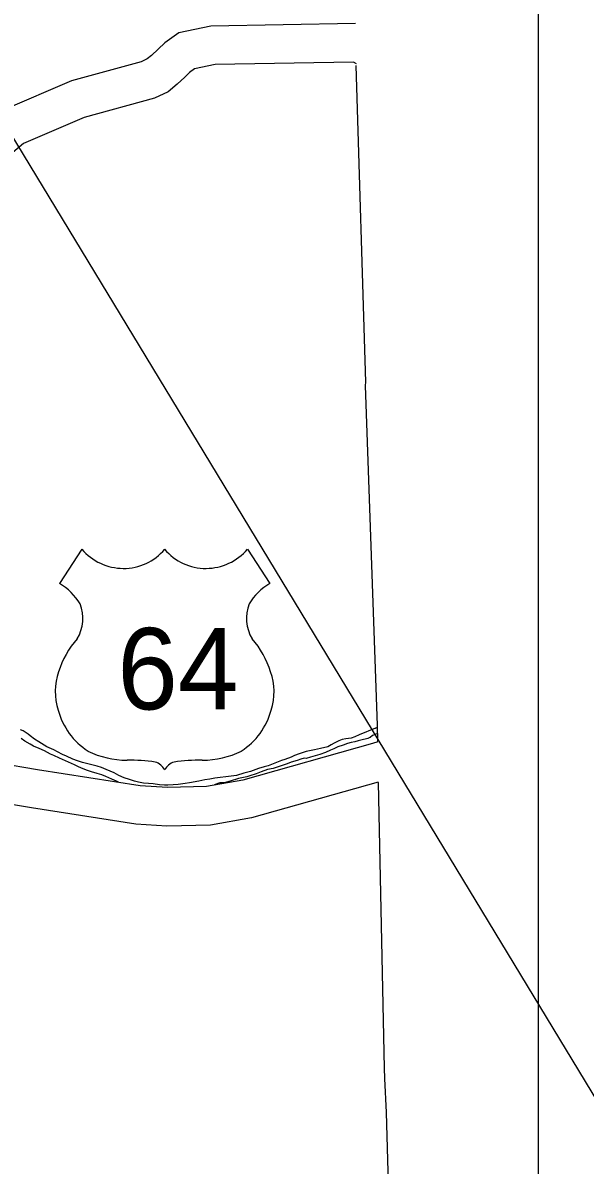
# Model space of a CAD drawing. Extents: x 1720274 to 1751788, y 372074 to 391887.
# Drawn here: x 1726109 to 1726800, y 385389 to 386793 of the extents above; entities that cross this region are included whole.
import ezdxf

# ---------------------------------------------------------------- set-up
doc = ezdxf.new("R2010")
doc.units = 0
for name, color, linetype in [('Level 10', 7, 'Continuous'), ('Level 15', 7, 'Continuous'), ('Level 2', 7, 'Continuous'), ('Level 22', 7, 'Continuous'), ('Level 9', 7, 'Continuous'), ('R_Draft', 7, 'Continuous')]:
    doc.layers.add(name, color=color, linetype=linetype)

msp = doc.modelspace()

# ---------------------------------------------------------------- linework, layer by layer
at = {"layer": 'Level 10'}
for points in [[(1726517.7, 386792), (1726339.8, 386788.7), (1726300.5, 386780.4), (1726283.4, 386768.4), (1726275.4, 386760.5), (1726267, 386752.7), (1726261.9, 386748.4), (1726254.3, 386745), (1726168.7, 386721.5), (1726084.8, 386685.5)], [(1726519, 386742.6), (1726515.1, 386744.6), (1726515, 386744.6), (1726345.1, 386741.4), (1726319.8, 386736.1), (1726313.8, 386731.8), (1726308.1, 386726.2), (1726298.4, 386717.3), (1726287.5, 386708.1), (1726270.6, 386700.3), (1726184.4, 386676.6), (1726109.9, 386644.7), (1726054.7, 386598.4)]]:
    msp.add_lwpolyline(points, dxfattribs=at)
at = {"layer": 'Level 15'}
for points in [[(1726544.9, 385908.9), (1726538.4, 385906.8), (1726379.3, 385861.8), (1726334.7, 385854.1), (1726286.7, 385852.8), (1726253, 385855.1), (1726127, 385874.8), (1726030.6, 385890.8), (1725847, 385921.2), (1725823.1, 385927.7), (1725705.9, 385968.2), (1725564, 386017.9), (1725369.9, 386062.2), (1725339.5, 386069.8), (1725279.4, 386083.9), (1725236.8, 386093.7), (1725225.7, 386095.4), (1725079.1, 386130.1), (1725020.3, 386141.6), (1724975.9, 386144.7), (1724941.7, 386143.1), (1724848.3, 386134.7)], [(1726545.5, 385859.6), (1726389.8, 385815.5), (1726339.3, 385806.8), (1726285.7, 385805.4), (1726247.7, 385808), (1726119.5, 385828), (1726022.9, 385844), (1725836.8, 385874.8), (1725809.1, 385882.4), (1725690.3, 385923.4), (1725550.8, 385972.3), (1725358.8, 386016.1), (1725328.4, 386023.7), (1725268.6, 386037.7), (1725227.9, 386047.1), (1725216.7, 386048.8), (1725069.1, 386083.8), (1725014.1, 386094.5), (1724975.3, 386097.3), (1724944.9, 386095.8), (1724852.6, 386087.5)]]:
    msp.add_lwpolyline(points, dxfattribs=at)
at = {"layer": 'Level 2'}
for points in [[(1726544.9, 385909.7), (1726544.6, 385929.1), (1726530, 386346.9), (1726530.3, 386351.1), (1726518.5, 386740.5)], [(1726555.8, 385453.3), (1726553.8, 385495.4), (1726553.4, 385507.8), (1726545.8, 385858.9)], [(1726571.7, 384893.1), (1726566.5, 385077), (1726566, 385089.6), (1726555.8, 385453.3)]]:
    msp.add_lwpolyline(points, dxfattribs=at)
at = {"layer": 'Level 22'}
for p, q in [((1726181.5, 386145.9), (1726154.2, 386103.6)), ((1726384.9, 386145.9), (1726412.2, 386103.6))]:
    msp.add_line(p, q, dxfattribs=at)
for centre, radius, start, end in [((1726232.5, 386188.8), 66.6, 220.075, 319.6701), ((1726333.9, 386188.8), 66.6, 220.3299, 319.925), ((1726118.4, 386042.2), 71, 30.7809, 59.9883), ((1726447.9, 386042.2), 71, 120.0117, 149.2191), ((1726134.1, 386061), 48.7, 328.8105, 21.2108), ((1726432.3, 386061), 48.7, 158.7892, 211.1895), ((1726261.4, 385961.1), 113.6, 138.9565, 162.6913), ((1726304.9, 385961.1), 113.6, 17.3087, 41.0435), ((1726223.9, 385970.5), 75.1, 160.9576, 197.3819), ((1726342.4, 385970.5), 75.1, 342.6181, 19.0424), ((1726236.2, 385970.7), 86.9, 195.1074, 237.1312), ((1726330.2, 385970.7), 86.9, 302.8688, 344.8926), ((1726237.8, 385998), 111.6, 244.0771, 269.5779), ((1726328.6, 385998), 111.6, 270.4221, 295.9229), ((1726240.4, 385682.2), 204.3, 81.1942, 90.9539), ((1726265.9, 385865.4), 19.6, 28.0342, 72.9864), ((1726300.5, 385865.4), 19.6, 107.0136, 151.9658), ((1726326, 385682.2), 204.3, 89.0461, 98.8058)]:
    msp.add_arc(centre, radius, start, end, dxfattribs=at)
at = {"layer": 'Level 9'}
for points in [[(1726542.3, 385925.9), (1726521.9, 385917.8), (1726516.9, 385915.2), (1726512.1, 385913.6), (1726505.6, 385912.6), (1726501.1, 385911.7), (1726497.2, 385910.1), (1726491.3, 385907.4), (1726487.6, 385905.2), (1726483.6, 385903), (1726474.5, 385900.7), (1726467.3, 385899.3), (1726456.8, 385897.3), (1726448.2, 385894.4), (1726442.6, 385892.2), (1726438.5, 385890.3), (1726430.9, 385887.5), (1726426.8, 385886), (1726410.3, 385879.6), (1726405.3, 385878.5), (1726398.4, 385876.2), (1726388.5, 385872.7), (1726380.3, 385870.4), (1726371.6, 385867.8), (1726368.3, 385867.4), (1726358.4, 385866), (1726351.5, 385865.3), (1726345, 385864.3), (1726338.7, 385863.3), (1726332.6, 385862.3), (1726328.9, 385861.5), (1726325.1, 385860.8), (1726313.8, 385858.8), (1726308.5, 385858), (1726299.8, 385856.6), (1726293.5, 385856.1), (1726287.2, 385855.6), (1726282.8, 385855.8), (1726276.8, 385856), (1726269.2, 385857.4), (1726263.3, 385858), (1726257.2, 385858.3), (1726251.1, 385859.6), (1726246.3, 385860.8), (1726240, 385862.8), (1726233.6, 385864.8), (1726226.9, 385867.7), (1726221.1, 385870.9), (1726211.3, 385875), (1726205.4, 385877.3), (1726200.4, 385879.2), (1726192.2, 385881), (1726182.1, 385883.7), (1726176.2, 385885.6), (1726170.5, 385887.8), (1726162.6, 385891.5), (1726157.7, 385893.4), (1726151.4, 385896.7), (1726146.9, 385899), (1726138.3, 385903), (1726128.7, 385909.1), (1726123.4, 385912.5), (1726117.9, 385916.5), (1726115.5, 385918.3), (1726109.4, 385922.4), (1726106, 385923.9)], [(1726542.3, 385925.9), (1726544.8, 385927)], [(1726226.1, 385859.8), (1726224.1, 385860.5), (1726218.3, 385863), (1726211.1, 385866.4), (1726206.2, 385868.3), (1726200.4, 385870.2), (1726193.4, 385872.2), (1726188.5, 385873.9), (1726183, 385875.8), (1726177.4, 385878.5), (1726172.3, 385880.9), (1726161.2, 385885.6), (1726154, 385889.1), (1726147, 385892.2), (1726143.1, 385893.9), (1726135.4, 385898), (1726129.2, 385901), (1726122.1, 385903.8), (1726117.9, 385906.2), (1726111.5, 385909.8), (1726106.8, 385913.1)], [(1726544.6, 385919.4), (1726541.8, 385918.2), (1726538.5, 385917), (1726535.6, 385914.4), (1726535.1, 385914.2), (1726532.9, 385913.2), (1726524.3, 385911), (1726520.7, 385910.1), (1726516.8, 385909.2), (1726512.3, 385908.3), (1726507.6, 385906.8), (1726502.4, 385905.1), (1726496, 385902.7), (1726490.8, 385900.3), (1726486.7, 385898.9), (1726480.6, 385896), (1726473.6, 385893.5), (1726468.1, 385891.9), (1726462.5, 385890.1), (1726457.2, 385888.7), (1726454.4, 385888.8), (1726450.6, 385887.9), (1726445.8, 385886.1), (1726438.7, 385884.1), (1726433.6, 385882.1), (1726422.8, 385878.2), (1726416.3, 385876.3), (1726409.4, 385874.9), (1726401.6, 385872.3), (1726395.5, 385869.9), (1726388, 385867.1), (1726384.1, 385866), (1726373.9, 385863.8), (1726363.8, 385860.5), (1726356.3, 385858.5), (1726351.1, 385858.6), (1726345.4, 385856.5), (1726344.2, 385856.2)]]:
    msp.add_lwpolyline(points, dxfattribs=at)
at = {"layer": 'R_Draft'}
msp.add_line((1724881.2, 388657.5), (1727375.4, 384541.3), dxfattribs=at)
msp.add_lwpolyline([(1720610.3, 391249.6), (1726741.8, 391249.6), (1726741.8, 384893.1), (1720610.3, 384893.1)], close=True, dxfattribs=at)

# ---------------------------------------------------------------- texts
at = {"layer": 'Level 22'}
msp.add_text('64', height=100.11, dxfattribs=at).set_placement((1726225, 385948.9))

doc.saveas('drawing.dxf')
